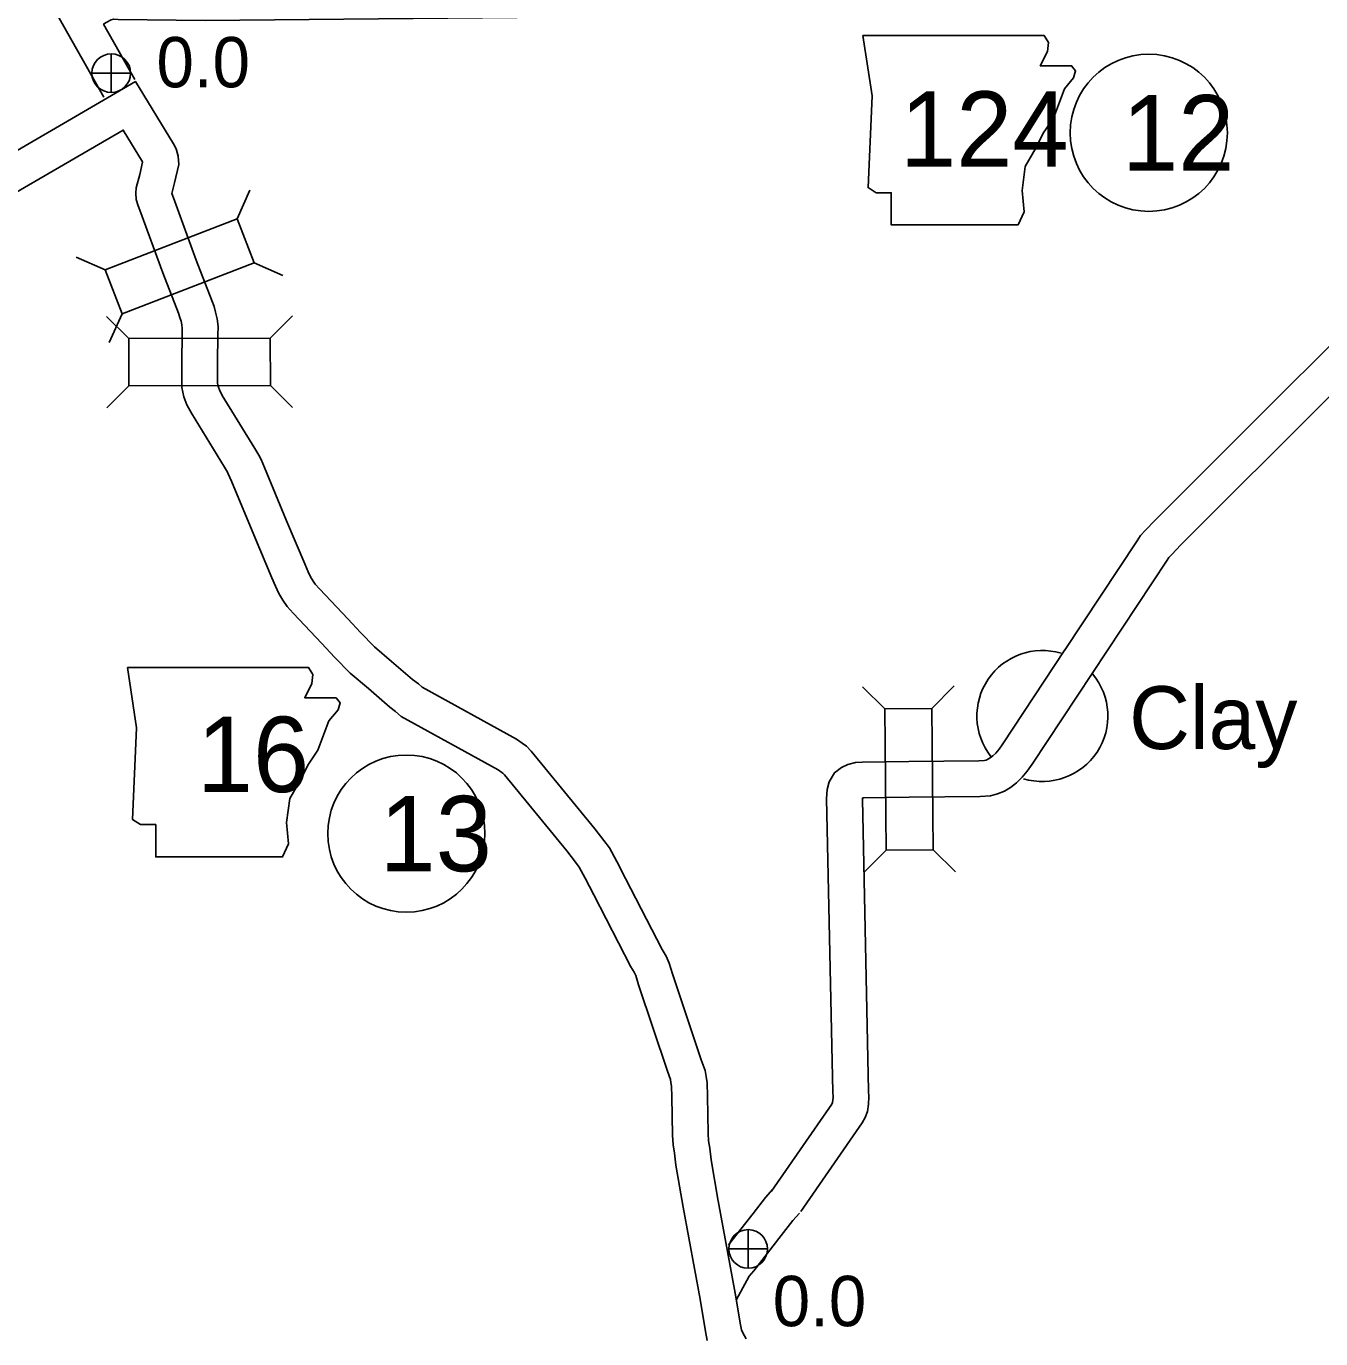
# Model space of a CAD drawing. Extents: x -939622 to -934222, y 1383701 to 1385301.
# Drawn here: x -936385.76 to -936353.15, y 1384608.81 to 1384641.87 of the extents above; entities that cross this region are included whole.
import ezdxf

# ---------------------------------------------------------------- set-up
doc = ezdxf.new("R2010")
doc.units = 0
for name, color, linetype in [('10', 7, 'Continuous'), ('20', 7, 'Continuous'), ('21', 7, 'Continuous'), ('24', 7, 'Continuous'), ('25', 7, 'Continuous'), ('26', 7, 'Continuous'), ('27', 7, 'Continuous')]:
    doc.layers.add(name, color=color, linetype=linetype)

msp = doc.modelspace()

# ---------------------------------------------------------------- linework, layer by layer
at = {"layer": '10'}
for points in [[(-936371.81, 1384643.008), (-936373.399, 1384642.997), (-936381.246, 1384642.918), (-936383.423, 1384642.946), (-936383.649, 1384642.951), (-936383.938, 1384642.883), (-936384.178, 1384642.754), (-936385.035, 1384642.271), (-936383.801, 1384640.09)], [(-936359.6, 1384626.147), (-936357.77, 1384628.912), (-936357.687, 1384629.04), (-936357.56, 1384629.18), (-936357.317, 1384629.434), (-936349.921, 1384636.817), (-936348.747, 1384638.008), (-936348.184, 1384638.625), (-936347.319, 1384639.589), (-936346.263, 1384640.781), (-936345.846, 1384641.262), (-936345.807, 1384641.318), (-936345.773, 1384641.382), (-936345.712, 1384641.541), (-936345.292, 1384642.892)], [(-936371.803, 1384642.108), (-936373.392, 1384642.097), (-936381.247, 1384642.018), (-936383.439, 1384642.046), (-936383.555, 1384642.049), (-936383.617, 1384642.034), (-936383.744, 1384641.966), (-936383.808, 1384641.93), (-936383.018, 1384640.534)], [(-936387.504, 1384637.863), (-936383.005, 1384640.482), (-936382.051, 1384638.914), (-936381.98, 1384638.787), (-936381.933, 1384638.603), (-936381.915, 1384638.393), (-936382.023, 1384637.928), (-936382.092, 1384637.659), (-936382.051, 1384637.554), (-936381.474, 1384635.983), (-936381.079, 1384634.961), (-936381.027, 1384634.816), (-936380.986, 1384634.669), (-936380.947, 1384634.501), (-936380.925, 1384634.307), (-936380.932, 1384634.092), (-936380.94, 1384633.414), (-936380.939, 1384632.956), (-936380.937, 1384632.88), (-936380.928, 1384632.837), (-936380.917, 1384632.781), (-936380.891, 1384632.71), (-936380.818, 1384632.575), (-936380.002, 1384631.24), (-936379.895, 1384631.072), (-936379.843, 1384630.961), (-936379.759, 1384630.756), (-936379.197, 1384629.411), (-936378.741, 1384628.329), (-936378.659, 1384628.133), (-936378.599, 1384628.007), (-936378.532, 1384627.895), (-936378.478, 1384627.817), (-936378.373, 1384627.7), (-936377.651, 1384626.94), (-936377.34, 1384626.602), (-936376.986, 1384626.238), (-936376.553, 1384625.87), (-936376.029, 1384625.42), (-936375.878, 1384625.304), (-936375.787, 1384625.222), (-936373.408, 1384623.909), (-936373.266, 1384623.816), (-936373.159, 1384623.739), (-936373.035, 1384623.609), (-936371.43, 1384621.655), (-936371.206, 1384621.359), (-936371.068, 1384621.177), (-936370.878, 1384620.831), (-936370.66, 1384620.402), (-936369.734, 1384618.614), (-936369.638, 1384618.449), (-936369.56, 1384618.269), (-936369.475, 1384617.997), (-936368.752, 1384615.838), (-936368.655, 1384615.562), (-936368.631, 1384615.414), (-936368.604, 1384615.256), (-936368.598, 1384614.919), (-936368.58, 1384613.974), (-936368.568, 1384613.797), (-936368.537, 1384613.612), (-936368.502, 1384613.311), (-936368.325, 1384612.277)], [(-936387.05, 1384637.086), (-936383.315, 1384639.26), (-936382.829, 1384638.461), (-936382.825, 1384638.454), (-936382.898, 1384638.141), (-936382.984, 1384637.802), (-936382.997, 1384637.668), (-936382.992, 1384637.507), (-936382.937, 1384637.351), (-936382.894, 1384637.238), (-936382.316, 1384635.665), (-936381.922, 1384634.645), (-936381.884, 1384634.54), (-936381.858, 1384634.448), (-936381.835, 1384634.348), (-936381.826, 1384634.271), (-936381.832, 1384634.113), (-936381.84, 1384633.418), (-936381.839, 1384632.943), (-936381.834, 1384632.773), (-936381.809, 1384632.654), (-936381.786, 1384632.537), (-936381.714, 1384632.34), (-936381.598, 1384632.125), (-936380.766, 1384630.764), (-936380.685, 1384630.636), (-936380.667, 1384630.598), (-936380.59, 1384630.411), (-936380.027, 1384629.062), (-936379.571, 1384627.979), (-936379.48, 1384627.765), (-936379.393, 1384627.582), (-936379.291, 1384627.411), (-936379.188, 1384627.259), (-936379.033, 1384627.088), (-936378.309, 1384626.325), (-936377.994, 1384625.983), (-936377.601, 1384625.58), (-936377.138, 1384625.186), (-936376.598, 1384624.721), (-936376.454, 1384624.611), (-936376.312, 1384624.483), (-936373.872, 1384623.137), (-936373.775, 1384623.074), (-936373.754, 1384623.058), (-936373.71, 1384623.013), (-936372.137, 1384621.098), (-936371.924, 1384620.816), (-936371.825, 1384620.686), (-936371.674, 1384620.41), (-936371.461, 1384619.991), (-936370.523, 1384618.18), (-936370.443, 1384618.043), (-936370.405, 1384617.956), (-936370.332, 1384617.72), (-936369.603, 1384615.546), (-936369.53, 1384615.339), (-936369.518, 1384615.266), (-936369.502, 1384615.172), (-936369.497, 1384614.902), (-936369.48, 1384613.934), (-936369.462, 1384613.691), (-936369.428, 1384613.486), (-936369.393, 1384613.182), (-936369.212, 1384612.125)], [(-936366.243, 1384612.016), (-936364.697, 1384614.251), (-936364.627, 1384614.383), (-936364.569, 1384614.532), (-936364.539, 1384614.718), (-936364.532, 1384614.904), (-936364.54, 1384615.052), (-936364.693, 1384622.398), (-936364.692, 1384622.429), (-936364.667, 1384622.431), (-936363.514, 1384622.452), (-936361.723, 1384622.467), (-936361.463, 1384622.486), (-936361.287, 1384622.536), (-936361.115, 1384622.606), (-936360.962, 1384622.696), (-936360.814, 1384622.814), (-936360.673, 1384622.952), (-936360.541, 1384623.11), (-936360.417, 1384623.28), (-936357.016, 1384628.42), (-936356.972, 1384628.488), (-936356.902, 1384628.565), (-936356.673, 1384628.805), (-936349.283, 1384636.183)], [(-936366.983, 1384612.528), (-936365.467, 1384614.721), (-936365.446, 1384614.76), (-936365.443, 1384614.769), (-936365.437, 1384614.807), (-936365.433, 1384614.898), (-936365.439, 1384615.02), (-936365.594, 1384622.416), (-936365.58, 1384622.644), (-936365.533, 1384622.838), (-936365.395, 1384623.066), (-936365.216, 1384623.2), (-936365.057, 1384623.273), (-936364.868, 1384623.321), (-936364.699, 1384623.33), (-936363.526, 1384623.352), (-936361.76, 1384623.367), (-936361.619, 1384623.377), (-936361.58, 1384623.388), (-936361.515, 1384623.415), (-936361.473, 1384623.44), (-936361.41, 1384623.49), (-936361.335, 1384623.563), (-936361.252, 1384623.663), (-936361.156, 1384623.794), (-936359.59, 1384626.161)], [(-936368.067, 1384611.169), (-936367.448, 1384611.959), (-936367.136, 1384612.363), (-936366.949, 1384612.572)], [(-936369.211, 1384612.119), (-936368.781, 1384609.801), (-936368.649, 1384608.987), (-936368.6, 1384608.767)], [(-936368.326, 1384612.283), (-936367.895, 1384609.955), (-936367.765, 1384609.157), (-936367.737, 1384609.031), (-936367.708, 1384608.956), (-936367.625, 1384608.806)], [(-936367.868, 1384609.796), (-936367.601, 1384610.275), (-936367.544, 1384610.385), (-936367.432, 1384610.52), (-936366.737, 1384611.407), (-936366.443, 1384611.787), (-936366.278, 1384611.972)]]:
    msp.add_lwpolyline(points, dxfattribs=at)
at = {"layer": '20'}
for p, q in [((-936380.447, 1384637.02), (-936380.126, 1384637.744)), ((-936383.772, 1384635.736), (-936384.496, 1384636.056)), ((-936380.019, 1384635.912), (-936379.295, 1384635.591)), ((-936383.343, 1384634.628), (-936383.664, 1384633.903)), ((-936383.173, 1384634.006), (-936383.735, 1384634.565)), ((-936379.609, 1384634.014), (-936379.051, 1384634.575)), ((-936383.171, 1384632.818), (-936383.73, 1384632.257)), ((-936379.607, 1384632.826), (-936379.046, 1384632.267)), ((-936364.129, 1384624.679), (-936364.694, 1384625.234)), ((-936362.941, 1384624.689), (-936362.386, 1384625.254)), ((-936364.099, 1384621.115), (-936364.654, 1384620.55)), ((-936362.911, 1384621.125), (-936362.346, 1384620.57))]:
    msp.add_line(p, q, dxfattribs=at)
for points in [[(-936383.343, 1384634.628), (-936380.019, 1384635.912), (-936380.447, 1384637.02), (-936383.772, 1384635.736)], [(-936383.171, 1384632.818), (-936379.607, 1384632.826), (-936379.609, 1384634.014), (-936383.173, 1384634.006)], [(-936362.911, 1384621.125), (-936362.941, 1384624.689), (-936364.129, 1384624.679), (-936364.099, 1384621.115)]]:
    msp.add_lwpolyline(points, close=True, dxfattribs=at)
at = {"layer": '21'}
for points in [[(-936364.679, 1384641.64), (-936364.45, 1384640.118), (-936364.552, 1384637.808), (-936364.349, 1384637.681), (-936363.968, 1384637.681), (-936363.968, 1384636.869), (-936360.771, 1384636.869), (-936360.618, 1384637.199), (-936360.669, 1384637.732), (-936360.593, 1384638.341), (-936360.314, 1384638.823), (-936360.136, 1384639.179), (-936359.882, 1384639.559), (-936359.73, 1384639.965), (-936359.603, 1384640.295), (-936359.375, 1384640.574), (-936359.324, 1384640.752), (-936359.426, 1384640.879), (-936360.212, 1384640.879), (-936360.035, 1384641.234), (-936360.009, 1384641.463), (-936360.115, 1384641.638)], [(-936383.207, 1384625.718), (-936382.979, 1384624.196), (-936383.08, 1384621.886), (-936382.877, 1384621.759), (-936382.496, 1384621.759), (-936382.496, 1384620.947), (-936379.299, 1384620.947), (-936379.147, 1384621.277), (-936379.197, 1384621.81), (-936379.121, 1384622.419), (-936378.842, 1384622.901), (-936378.664, 1384623.257), (-936378.411, 1384623.637), (-936378.258, 1384624.043), (-936378.132, 1384624.373), (-936377.903, 1384624.652), (-936377.852, 1384624.83), (-936377.954, 1384624.957), (-936378.741, 1384624.957), (-936378.563, 1384625.312), (-936378.538, 1384625.541), (-936378.643, 1384625.716)]]:
    msp.add_lwpolyline(points, close=True, dxfattribs=at)
at = {"layer": '24'}
for start, end in [(73.3574, 218.2032), (253.1994, 39.9095)]:
    msp.add_arc((-936360.16, 1384624.497), 1.65, start, end, dxfattribs=at)
at = {"layer": '26'}
for p, q in [((-936383.616, 1384640.204), (-936383.616, 1384641.179)), ((-936384.104, 1384640.692), (-936383.129, 1384640.692)), ((-936367.571, 1384610.581), (-936367.571, 1384611.556)), ((-936368.058, 1384611.069), (-936367.083, 1384611.069))]:
    msp.add_line(p, q, dxfattribs=at)
for centre in [(-936383.616, 1384640.692), (-936367.571, 1384611.069)]:
    msp.add_circle(centre, 0.487, dxfattribs=at)
at = {"layer": '27'}
for centre in [(-936357.48, 1384639.19), (-936376.182, 1384621.534)]:
    msp.add_circle(centre, 1.98, dxfattribs=at)

# ---------------------------------------------------------------- texts
at = {"layer": '21'}
for s, p in [('124', (-936363.743, 1384638.333)), ('16', (-936381.458, 1384622.58))]:
    msp.add_text(s, height=1.9008, dxfattribs=at).set_placement(p)
at = {"layer": '24'}
msp.add_text('Clay', height=1.584, dxfattribs=at).set_placement((-936357.973, 1384623.663))
at = {"layer": '25'}
for p in [(-936382.476, 1384640.336), (-936366.952, 1384609.124)]:
    msp.add_text('0.0', height=1.2672, dxfattribs=at).set_placement(p)
at = {"layer": '27'}
for s, p in [('12', (-936358.153, 1384638.24)), ('13', (-936376.855, 1384620.583))]:
    msp.add_text(s, height=1.9008, dxfattribs=at).set_placement(p)

doc.saveas('drawing.dxf')
